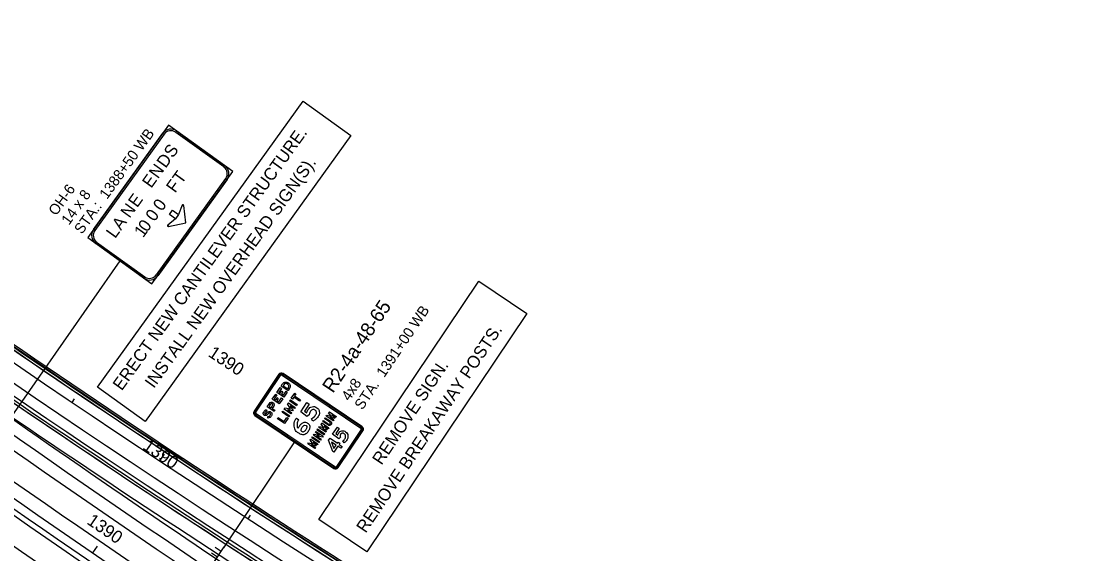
# Model space of a CAD drawing. Extents: x 2338610 to 2351914, y 366540 to 376484.
# Drawn here: x 2345613 to 2346633, y 370269 to 370773 of the extents above; entities that cross this region are included whole.
import ezdxf

# ---------------------------------------------------------------- set-up
doc = ezdxf.new("R2010")
doc.units = 0
for name, color, linetype in [('RD_HC_Cl', 7, 'Continuous'), ('RD_HC_CL_Rel', 7, 'Continuous'), ('RD_PD_Final_LnLine', 7, 'Continuous'), ('RD_PD_Final_TrvlWay', 7, 'Continuous'), ('RD_PD_MedBWall', 7, 'Continuous'), ('RD_PD_MedGR', 7, 'Continuous'), ('RD_PD_NOISE-WALL-GM', 7, 'Continuous'), ('RD_PD_PaveShd', 7, 'Continuous'), ('TR PM PAVEMENT MARKING NOTES', 7, 'Continuous'), ('TR PM UNASSIGNED 3', 7, 'Continuous'), ('TR SN EXISTING - BREAK-AWAY SIGN SUPPORTS', 7, 'Continuous'), ('TR SN EXTRUDED PANEL SIGNS - GROUND MOUNTED', 7, 'Continuous'), ('TR SN EXTRUDED PANEL SIGNS- MOUNTED OVERHEAD', 7, 'Continuous'), ('TR SN FLAT SHEET - TYPE III - FIXED SZ and MSG SIGN', 7, 'Continuous'), ('TR SN UNASSIGNED 7', 7, 'Continuous')]:
    doc.layers.add(name, color=color, linetype=linetype)

msp = doc.modelspace()

# ---------------------------------------------------------------- linework, layer by layer
at = {"layer": 'RD_HC_Cl'}
for centre, radius, start, end in [((2352034, 379865.6), 11400.7, 232.99132, 241.72492), ((2352152.8, 379726.2), 11459.2, 233.26372, 239.17851)]:
    msp.add_arc(centre, radius, start, end, dxfattribs=at)
at = {"layer": 'RD_HC_CL_Rel'}
msp.add_arc((2352152.8, 379726.2), 11547.6, 233.26372, 239.17851, dxfattribs=at)
at = {"layer": 'RD_PD_Final_LnLine'}
for centre, radius, start, end in [((2351872.8, 379241), 11000, 231.26372, 239.17851), ((2351872.8, 379241), 11000, 231.26372, 239.17851), ((2351872.8, 379241), 11000, 231.26372, 239.17851), ((2351872.8, 379241), 11000, 231.26372, 239.17851), ((2352152.8, 379726.2), 11410, 233.26372, 239.17851), ((2352152.8, 379726.2), 11422, 233.26372, 239.17851), ((2352152.8, 379726.2), 11496.3, 233.31776, 239.17851), ((2352152.8, 379726.2), 11547.6, 233.26372, 239.17851), ((2352152.8, 379726.2), 11559.6, 233.26372, 236.16882), ((2352152.8, 379726.2), 11398, 234.59863, 238.49864)]:
    msp.add_arc(centre, radius, start, end, dxfattribs=at)
at = {"layer": 'RD_PD_Final_TrvlWay'}
for centre, radius, start, end in [((2352034, 379865.6), 11400.7, 232.99132, 241.72492), ((2352034, 379865.6), 11416.7, 232.99132, 241.72492), ((2352152.8, 379726.2), 11508.3, 233.26372, 239.17851), ((2352152.8, 379726.2), 11535.6, 233.26372, 239.17851), ((2352152.8, 379726.2), 11571.6, 233.26372, 236.16727), ((2352001.8, 379817.3), 11386.2, 235.48365, 239.38613)]:
    msp.add_arc(centre, radius, start, end, dxfattribs=at)
at = {"layer": 'RD_PD_MedBWall'}
for centre, radius, start, end in [((2352034, 379865.6), 11390.7, 232.99132, 237.52398), ((2352034, 379865.6), 11388.4, 232.99132, 237.52398), ((2352152.8, 379726.2), 11520.3, 233.61364, 235.61367), ((2352002, 379817.2), 11374.2, 235.499, 239.0438), ((2352002, 379817.2), 11371.8, 235.499, 239.0438)]:
    msp.add_arc(centre, radius, start, end, dxfattribs=at)
at = {"layer": 'RD_PD_MedGR'}
msp.add_arc((2352152.8, 379726.2), 11467.2, 233.26372, 238.61364, dxfattribs=at)
at = {"layer": 'RD_PD_NOISE-WALL-GM'}
for radius in [11387.9, 11386.4]:
    msp.add_arc((2352034, 379865.6), radius, 232.99132, 237.52398, dxfattribs=at)
at = {"layer": 'RD_PD_PaveShd'}
for centre, radius, start, end in [((2352034, 379865.6), 11390.7, 232.99132, 237.52318), ((2352034, 379865.6), 11426.7, 233.08852, 240.43661), ((2352152.8, 379726.2), 11446, 233.26372, 239.17851), ((2352152.8, 379726.2), 11472.3, 233.26372, 239.17851), ((2352152.8, 379726.2), 11520.3, 233.61364, 239.17851), ((2352152.8, 379726.2), 11581.6, 233.26273, 236.16599), ((2352002, 379817.2), 11374.2, 235.48286, 239.0438)]:
    msp.add_arc(centre, radius, start, end, dxfattribs=at)
at = {"layer": 'TR PM PAVEMENT MARKING NOTES'}
for p, q in [((2345857.4, 370438.8), (2345833.9, 370403.9)), ((2345858, 370438.4), (2345859, 370437.7)), ((2345860.4, 370437.9), (2345861.1, 370439)), ((2345936.2, 370389.4), (2345861.5, 370439.6)), ((2345835.6, 370402.8), (2345834.6, 370403.5)), ((2345834.8, 370399.8), (2345909.5, 370349.6)), ((2345835.2, 370400.4), (2345835.9, 370401.4)), ((2345935.8, 370388.8), (2345935.1, 370387.8)), ((2345935.4, 370386.4), (2345936.4, 370385.7)), ((2345913.6, 370350.4), (2345937.1, 370385.3)), ((2345910.6, 370351.2), (2345909.9, 370350.2)), ((2345913, 370350.8), (2345912, 370351.5))]:
    msp.add_line(p, q, dxfattribs=at)
for points in [[(2345858, 370438.4), (2345834.6, 370403.5), (2345835.6, 370402.8), (2345859, 370437.7), (2345858, 370438.4)], [(2345935.8, 370388.8), (2345861.1, 370439), (2345860.4, 370437.9), (2345935.1, 370387.8), (2345935.8, 370388.8)], [(2345835.2, 370400.4), (2345909.9, 370350.2), (2345910.6, 370351.2), (2345835.9, 370401.4), (2345835.2, 370400.4)], [(2345913, 370350.8), (2345936.4, 370385.7), (2345935.4, 370386.4), (2345912, 370351.5), (2345913, 370350.8)]]:
    msp.add_lwpolyline(points, close=True, dxfattribs=at)
for points in [[(2345859.5, 370427.6), (2345860.9, 370429.8)], [(2345867.6, 370425.3), (2345866.1, 370423.2), (2345859.5, 370427.6)], [(2345862.1, 370429), (2345861.4, 370428)], [(2345861.4, 370428), (2345865.8, 370425.1), (2345866.4, 370426.1)], [(2345861.1, 370415.7), (2345857.8, 370410.8), (2345851.2, 370415.2), (2345854.4, 370420), (2345855.5, 370419.3), (2345853.1, 370415.6), (2345854.4, 370414.7), (2345855.8, 370416.7), (2345856.9, 370415.9), (2345855.6, 370414), (2345857.5, 370412.7), (2345860, 370416.4), (2345861.1, 370415.7)], [(2345865.3, 370421.9), (2345862.1, 370417.1), (2345855.4, 370421.5), (2345858.6, 370426.3), (2345859.8, 370425.5), (2345857.3, 370421.9), (2345858.7, 370421), (2345860, 370423), (2345861.1, 370422.2), (2345859.8, 370420.2), (2345861.7, 370419), (2345864.2, 370422.7), (2345865.3, 370421.9)], [(2345873.5, 370420.3), (2345872.3, 370418.4), (2345877.9, 370414.6), (2345877.1, 370413.5), (2345871.5, 370417.3), (2345870.3, 370415.4), (2345869.2, 370416.1), (2345872.5, 370421), (2345873.5, 370420.3)], [(2345846.3, 370408), (2345848.5, 370411.3)], [(2345852.5, 370408.5), (2345851.1, 370406.4), (2345853.7, 370404.7), (2345852.9, 370403.5), (2345846.3, 370408)], [(2345849.6, 370410.5), (2345848.2, 370408.4)], [(2345848.2, 370408.4), (2345850, 370407.2), (2345851.4, 370409.3)], [(2345873, 370407.4), (2345872.3, 370406.3), (2345868.2, 370409), (2345871, 370404.3), (2345865.6, 370405.1), (2345869.7, 370402.4), (2345868.9, 370401.3), (2345862.3, 370405.7), (2345863.1, 370406.9), (2345868.3, 370406.1), (2345865.6, 370410.7), (2345866.4, 370411.9), (2345873, 370407.4)], [(2345874.9, 370410.3), (2345874.2, 370409.1), (2345867.5, 370413.6), (2345868.3, 370414.7), (2345874.9, 370410.3)], [(2345878.1, 370403.3), (2345883.9, 370412), (2345886.2, 370410.4), (2345881.8, 370403.9), (2345883.8, 370402.3)], [(2345845.3, 370401.3), (2345846.8, 370402.8)], [(2345845.8, 370405.3), (2345846, 370403.9)], [(2345847.8, 370401.9), (2345846.2, 370400.3)], [(2345847, 370397.3), (2345846.9, 370398.7)], [(2345866.1, 370397.1), (2345862.8, 370392.2), (2345856.2, 370396.6), (2345856.9, 370397.8), (2345862.5, 370394), (2345865, 370397.8), (2345866.1, 370397.1)], [(2345867.8, 370399.6), (2345867, 370398.4), (2345860.4, 370402.9), (2345861.1, 370404), (2345867.8, 370399.6)], [(2345873.5, 370396.5), (2345874, 370397.1)], [(2345874, 370397.1), (2345876.2, 370395.6), (2345875.8, 370395)], [(2345886.2, 370400.4), (2345884, 370398.7), (2345878.1, 370403.3)], [(2345889.7, 370394.3), (2345888.3, 370396.6)], [(2345905.7, 370393.5), (2345900.8, 370396.8), (2345901.4, 370397.7)], [(2345901.4, 370397.7), (2345906.4, 370394.4)], [(2345911.9, 370398.9), (2345911.3, 370398), (2345907.5, 370400.5), (2345910.5, 370396.8), (2345905.9, 370398.1), (2345909.6, 370395.6), (2345909, 370394.6), (2345902.4, 370399.1), (2345903, 370400.1), (2345907.4, 370398.8), (2345904.6, 370402.4), (2345905.3, 370403.4), (2345911.9, 370398.9)], [(2345900.9, 370382.5), (2345900.2, 370381.6), (2345893.6, 370386), (2345894.2, 370387), (2345900.9, 370382.5)], [(2345904.7, 370388.2), (2345904.1, 370387.3), (2345900.3, 370389.8), (2345903.2, 370386), (2345898.7, 370387.3), (2345902.4, 370384.8), (2345901.8, 370383.9), (2345895.2, 370388.4), (2345895.8, 370389.3), (2345900.2, 370388.1), (2345897.4, 370391.7), (2345898.1, 370392.7), (2345904.7, 370388.2)], [(2345903.9, 370390.8), (2345899, 370394.1), (2345899.6, 370395), (2345904.5, 370391.7)], [(2345908.4, 370382.1), (2345912.9, 370388.7), (2345914.7, 370387.5), (2345911.4, 370382.6), (2345913.4, 370381.1)], [(2345894.4, 370372.8), (2345893.7, 370371.9), (2345890, 370374.4), (2345892.9, 370370.6), (2345888.4, 370371.9), (2345892.1, 370369.4), (2345891.5, 370368.5), (2345884.8, 370373), (2345885.5, 370373.9), (2345889.9, 370372.7), (2345887.1, 370376.3), (2345887.7, 370377.3), (2345894.4, 370372.8)], [(2345895.9, 370375.1), (2345895.3, 370374.2), (2345888.6, 370378.7), (2345889.3, 370379.6), (2345895.9, 370375.1)], [(2345899.3, 370380.2), (2345898.8, 370379.4), (2345893.1, 370380.4), (2345897.5, 370377.5), (2345896.9, 370376.5), (2345890.2, 370381), (2345890.9, 370382), (2345895.9, 370381.1), (2345892, 370383.7), (2345892.7, 370384.6), (2345899.3, 370380.2)], [(2345915.3, 370373.5), (2345914.6, 370372.4), (2345917.5, 370370.5), (2345916.3, 370368.7), (2345913.4, 370370.6), (2345909.6, 370365), (2345908.5, 370365.7), (2345904.6, 370376.5), (2345905.9, 370378.3), (2345913, 370373.5), (2345913.7, 370374.6), (2345915.3, 370373.5)], [(2345915.9, 370379.1), (2345914.2, 370377.8), (2345908.4, 370382.1)], [(2345911.7, 370371.7), (2345907.4, 370374.6), (2345909.6, 370368.5), (2345911.7, 370371.7)], [(2345919.3, 370374), (2345918.2, 370375.9)]]:
    msp.add_lwpolyline(points, dxfattribs=at)
for centre, radius, start, end in [((2345859.8, 370437.1), 3, 56.1136, 146.1138), ((2345859.8, 370437.1), 2.25, 56.1136, 146.1138), ((2345859.8, 370437.1), 1, 56.1136, 146.1138), ((2345836.4, 370402.2), 3, 146.1138, 236.1135), ((2345836.4, 370402.2), 2.25, 146.1138, 236.1135), ((2345836.4, 370402.2), 1, 146.1138, 236.1135), ((2345934.6, 370386.9), 1, 326.1137, 56.1139), ((2345934.6, 370386.9), 2.25, 326.1137, 56.1139), ((2345934.6, 370386.9), 3, 326.1137, 56.1139), ((2345911.1, 370352.1), 3, 236.1135, 326.1137), ((2345911.1, 370352.1), 2.25, 236.1135, 326.1137), ((2345911.1, 370352.1), 1, 236.1135, 326.1137)]:
    msp.add_arc(centre, radius, start, end, dxfattribs=at)
for points in [[(2345860.9, 370429.8), (2345861.7, 370431), (2345863.1, 370431.3), (2345864.5, 370431.7), (2345865.8, 370431), (2345866.1, 370430.9), (2345866.4, 370430.7), (2345866.7, 370430.4), (2345867, 370430.2), (2345868, 370429.3), (2345868.2, 370427.9), (2345868.4, 370426.5), (2345867.6, 370425.3)], [(2345866.4, 370426.1), (2345866.9, 370426.8), (2345866.8, 370427.7), (2345866.7, 370428.6), (2345866, 370429.2), (2345865.8, 370429.4), (2345865.6, 370429.5), (2345865.4, 370429.7), (2345865.1, 370429.8), (2345864.3, 370430.2), (2345863.5, 370430), (2345862.6, 370429.8), (2345862.1, 370429)], [(2345848.5, 370411.3), (2345849.1, 370412.1), (2345850.1, 370412.3), (2345851.1, 370412.5), (2345851.9, 370411.9), (2345852.7, 370411.4), (2345852.9, 370410.4), (2345853.1, 370409.4), (2345852.5, 370408.5)], [(2345851.4, 370409.3), (2345851.7, 370409.7), (2345851.6, 370410.1), (2345851.5, 370410.5), (2345851.1, 370410.8), (2345850.8, 370411), (2345850.3, 370410.9), (2345849.9, 370410.8), (2345849.6, 370410.5)], [(2345883.8, 370402.3), (2345884.3, 370404.1), (2345885.4, 370405.6), (2345886.7, 370407.6), (2345889, 370408), (2345891.4, 370408.5), (2345893.3, 370407.2), (2345895.3, 370405.8), (2345895.8, 370403.5), (2345896.2, 370401.2), (2345894.9, 370399.2), (2345892.9, 370396.1), (2345889.7, 370394.3)], [(2345846.2, 370400.3), (2345845.7, 370399.8), (2345845, 370399.7), (2345844.2, 370399.6), (2345843.6, 370400), (2345843, 370400.4), (2345842.8, 370401), (2345842.5, 370401.6), (2345842.6, 370402.2), (2345842.8, 370402.9), (2345843.2, 370403.6), (2345844.2, 370405), (2345845.8, 370405.3)], [(2345846, 370403.9), (2345845, 370403.8), (2345844.4, 370402.9), (2345844.1, 370402.4), (2345844, 370402), (2345843.9, 370401.5), (2345844.3, 370401.2), (2345844.6, 370401), (2345844.8, 370401.1), (2345845.1, 370401.1), (2345845.3, 370401.3)], [(2345846.8, 370402.8), (2345847.4, 370403.4), (2345848.2, 370403.5), (2345849.1, 370403.6), (2345849.7, 370403.1), (2345850.8, 370402.4), (2345850.8, 370401.1), (2345850.7, 370400), (2345850.1, 370399), (2345849.6, 370398.2), (2345848.7, 370397.8), (2345847.9, 370397.3), (2345847, 370397.3)], [(2345846.9, 370398.7), (2345848.2, 370398.7), (2345848.9, 370399.8), (2345849.4, 370400.4), (2345849.4, 370401.2), (2345849.4, 370401.7), (2345849, 370402), (2345848.7, 370402.2), (2345848.4, 370402.1), (2345848, 370402.1), (2345847.8, 370401.9)], [(2345875.8, 370395), (2345874.6, 370393.2), (2345874.6, 370391), (2345874.7, 370388.8), (2345875.9, 370387.1), (2345876.3, 370388.7), (2345877.3, 370390.1), (2345878.2, 370391.5), (2345879.5, 370392.5), (2345880.6, 370393.3), (2345882.1, 370393.4), (2345883.5, 370393.4), (2345884.7, 370392.6), (2345885.9, 370391.8), (2345886.4, 370390.5), (2345886.9, 370389.1), (2345886.6, 370387.8), (2345886.2, 370386.2), (2345885.2, 370384.8), (2345884.3, 370383.3), (2345883, 370382.4), (2345881.3, 370381.1), (2345879.2, 370381.7), (2345877.6, 370382.1), (2345876.2, 370383), (2345872.8, 370385.2), (2345872.1, 370389.2), (2345871.3, 370393.2), (2345873.5, 370396.5)], [(2345888.3, 370396.6), (2345890.9, 370398.2), (2345892.6, 370400.7), (2345893.3, 370401.8), (2345893.1, 370403), (2345892.8, 370404.2), (2345891.8, 370404.9), (2345890.8, 370405.6), (2345889.6, 370405.3), (2345888.3, 370405.1), (2345887.6, 370404.1), (2345886.5, 370402.4), (2345886.2, 370400.4)], [(2345883.2, 370390.3), (2345882.1, 370391), (2345881.1, 370390.3), (2345880.2, 370389.5), (2345879.5, 370388.6), (2345878.9, 370387.6), (2345878.6, 370386.4), (2345878.3, 370385.3), (2345879.3, 370384.6), (2345880.3, 370383.9), (2345881.4, 370384.6), (2345882.3, 370385.3), (2345882.9, 370386.3), (2345883.6, 370387.3), (2345883.9, 370388.4), (2345884.2, 370389.6), (2345883.2, 370390.3)], [(2345906.4, 370394.4), (2345907.1, 370393.9), (2345907.3, 370393), (2345907.5, 370392.1), (2345907, 370391.3), (2345906.5, 370390.6), (2345905.6, 370390.4), (2345904.7, 370390.2), (2345903.9, 370390.8)], [(2345904.5, 370391.7), (2345904.9, 370391.4), (2345905.3, 370391.5), (2345905.8, 370391.6), (2345906, 370392), (2345906.3, 370392.3), (2345906.2, 370392.8), (2345906.1, 370393.2), (2345905.7, 370393.5)], [(2345913.4, 370381.1), (2345913.5, 370382.2), (2345914.1, 370383.1), (2345915.2, 370384.8), (2345917.1, 370385.1), (2345919, 370385.5), (2345920.7, 370384.4), (2345922.6, 370383.1), (2345922.8, 370380.5), (2345922.9, 370378.2), (2345921.6, 370376.1), (2345920.7, 370374.8), (2345919.3, 370374)], [(2345918.2, 370375.9), (2345919.1, 370376.4), (2345919.7, 370377.4), (2345920.6, 370378.6), (2345920.6, 370380.1), (2345920.6, 370381.8), (2345919.4, 370382.6), (2345918.6, 370383.2), (2345917.5, 370383), (2345916.5, 370382.8), (2345915.9, 370381.9), (2345915.5, 370381.3), (2345915.5, 370380.5), (2345915.5, 370379.8), (2345915.9, 370379.1)]]:
    msp.add_open_spline(points, degree=3, dxfattribs=at)
at = {"layer": 'TR SN EXISTING - BREAK-AWAY SIGN SUPPORTS'}
msp.add_lwpolyline([(2345895.3, 370301.3), (2346046.9, 370527), (2346092.5, 370496.4), (2345940.9, 370270.7)], close=True, dxfattribs=at)
at = {"layer": 'TR SN EXTRUDED PANEL SIGNS - GROUND MOUNTED'}
for p, q in [((2345872.1, 370374.7), (2345804.8, 370274.5)), ((2345805.4, 370275.4), (2345796.1, 370261.5)), ((2345797.1, 370274.9), (2345802.6, 370271.2)), ((2345793.5, 370269.5), (2345799.1, 370265.8))]:
    msp.add_line(p, q, dxfattribs=at)
at = {"layer": 'TR SN EXTRUDED PANEL SIGNS- MOUNTED OVERHEAD'}
for p, q in [((2345747.4, 370667.3), (2345748.6, 370666.3)), ((2345759.6, 370668.1), (2345760.5, 370669.4)), ((2345806.2, 370636.5), (2345805.2, 370635.3)), ((2345807, 370624.3), (2345808.3, 370623.4)), ((2345765.7, 370599), (2345766.4, 370598.7)), ((2345766.4, 370598.7), (2345767.2, 370598.8)), ((2345752.7, 370579.6), (2345752.2, 370580.2)), ((2345682.9, 370575), (2345681.6, 370575.9)), ((2345752.9, 370578.9), (2345752.7, 370579.6)), ((2345683.8, 370562.8), (2345684.7, 370564.1)), ((2345706.6, 370546.4), (2345599.3, 370392.1)), ((2345730.4, 370531.2), (2345729.5, 370529.9)), ((2345742.6, 370532.1), (2345741.3, 370533))]:
    msp.add_line(p, q, dxfattribs=at)
for points in [[(2345685.5, 370426.6), (2345880.6, 370697.7), (2345925.8, 370665.2), (2345730.7, 370394.1)], [(2345737.1, 370524.5), (2345813.8, 370631), (2345752.9, 370674.9), (2345676.2, 370568.3), (2345737.1, 370524.5), (2345737.1, 370524.5)], [(2345748.6, 370666.3), (2345682.9, 370575), (2345681.6, 370575.9), (2345747.4, 370667.3), (2345748.6, 370666.3), (2345748.6, 370666.3)], [(2345805.2, 370635.3), (2345759.6, 370668.1), (2345760.5, 370669.4), (2345806.2, 370636.5), (2345805.2, 370635.3), (2345805.2, 370635.3)], [(2345741.3, 370533), (2345807, 370624.3), (2345808.3, 370623.4), (2345742.6, 370532.1), (2345741.3, 370533), (2345741.3, 370533)], [(2345769.1, 370582.3), (2345767.2, 370598.8), (2345766.4, 370598.7), (2345765.7, 370599), (2345762.3, 370590.3), (2345759.3, 370586.2), (2345752.2, 370580.2), (2345752.7, 370579.6), (2345752.9, 370578.9), (2345769.1, 370582.3), (2345769.1, 370582.3)], [(2345753.6, 370590.3), (2345756.6, 370594.4), (2345762.3, 370590.3), (2345759.3, 370586.2), (2345753.6, 370590.3), (2345753.6, 370590.3)], [(2345684.7, 370564.1), (2345730.4, 370531.2), (2345729.5, 370529.9), (2345683.8, 370562.8), (2345684.7, 370564.1), (2345684.7, 370564.1)]]:
    msp.add_lwpolyline(points, close=True, dxfattribs=at)
for centre, radius, start, end in [((2345755, 370661.8), 9.38, 54.2672, 144.2674), ((2345755, 370661.8), 7.82, 54.2672, 144.2674), ((2345800.7, 370628.9), 7.82, 324.2672, 54.2674), ((2345800.7, 370628.9), 9.38, 324.2672, 54.2674), ((2345766.4, 370598.7), 0.782, 7.2923, 158.74), ((2345752.7, 370579.6), 0.782, 129.7945, 281.2421), ((2345689.3, 370570.4), 9.38, 144.2674, 234.267), ((2345689.3, 370570.4), 7.82, 144.2674, 234.267), ((2345734.9, 370537.5), 9.38, 234.267, 324.2672), ((2345734.9, 370537.5), 7.82, 234.267, 324.2672)]:
    msp.add_arc(centre, radius, start, end, dxfattribs=at)
at = {"layer": 'TR SN UNASSIGNED 7'}
for p, q in [((2345661.5, 370412.2), (2345663.7, 370415.5)), ((2345744.7, 370356.7), (2345749.1, 370363.3)), ((2345828.3, 370301.9), (2345830.5, 370305.2)), ((2345681, 370269.5), (2345685.6, 370276.1))]:
    msp.add_line(p, q, dxfattribs=at)

# ---------------------------------------------------------------- texts
at = {"layer": 'TR PM UNASSIGNED 3'}
for s, rotation, p in [('STA.:  1388+50 WB', 54.2672, (2345670.7, 370570.9)), ('OH-6', 54.2672, (2345646.3, 370588.4)), ('14 x 8', 54.2672, (2345658.5, 370579.6)), ('STA.  1391+00 WB', 56.1136, (2345936.6, 370404.4)), ('4x8', 56.1136, (2345924.2, 370412.8))]:
    msp.add_text(s, height=10, rotation=rotation, dxfattribs=at).set_placement(p)
at = {"layer": 'TR SN EXISTING - BREAK-AWAY SIGN SUPPORTS'}
for s, p in [('REMOVE BREAKAWAY POSTS.', (2345939.7, 370287.7)), ('REMOVE SIGN.', (2345954.8, 370352.1))]:
    msp.add_text(s, height=11.719, rotation=56.1137, dxfattribs=at).set_placement(p)
at = {"layer": 'TR SN EXTRUDED PANEL SIGNS- MOUNTED OVERHEAD'}
for s, height, p in [('ERECT NEW CANTILEVER STRUCTURE.', 11.719, (2345708.5, 370422.6)), ('S', 11.7, (2345756.9, 370643.1)), ('D', 11.7, (2345750.1, 370633.5)), ('INSTALL NEW OVERHEAD SIGN(S).', 11.719, (2345738.9, 370424.8)), ('N', 11.7, (2345742.8, 370623.5)), ('T', 11.7, (2345765.1, 370618.3)), ('E', 11.7, (2345736.4, 370614.5)), ('F', 11.7, (2345759.1, 370610)), ('E', 11.7, (2345723.1, 370596.1)), ('N', 11.7, (2345715.9, 370586.1)), ('0', 11.7, (2345746.6, 370592.6)), ('0', 11.7, (2345739.5, 370582.8)), ('A', 11.7, (2345707.7, 370574.6)), ('0', 11.7, (2345732.5, 370572.9)), ('L', 11.7, (2345702.2, 370566.9)), ('1', 11.7, (2345728.7, 370567.6))]:
    msp.add_text(s, height=height, rotation=54.2672, dxfattribs=at).set_placement(p)
at = {"layer": 'TR SN FLAT SHEET - TYPE III - FIXED SZ and MSG SIGN'}
msp.add_text('R2-4a-48-65', height=13.333, rotation=56.1136, dxfattribs=at).set_placement((2345908.7, 370420.2))
at = {"layer": 'TR SN UNASSIGNED 7'}
for rotation, p in [(326.5189, (2345789.5, 370456.5)), (325.6136, (2345727.5, 370368.6)), (325.5885, (2345674.6, 370297.7))]:
    msp.add_text('1390', height=12, rotation=rotation, dxfattribs=at).set_placement(p)

doc.saveas('drawing.dxf')
